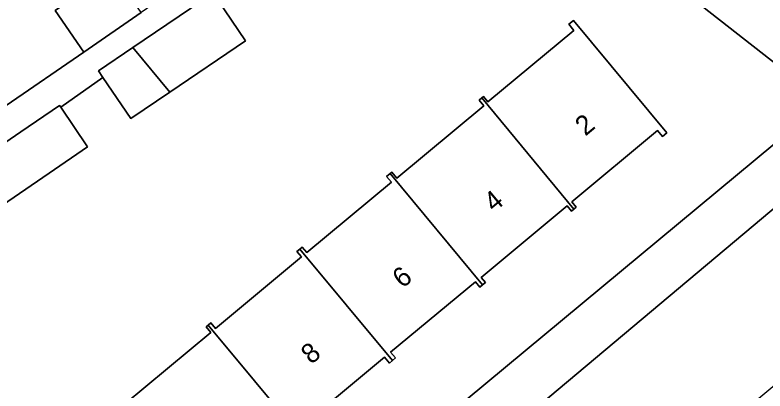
# Model space of a CAD drawing. Extents: x 157445 to 158888, y 383061 to 384688.
# Drawn here: x 158648.04 to 158686.48, y 383815.55 to 383834.8 of the extents above; entities that cross this region are included whole.
import ezdxf

# ---------------------------------------------------------------- set-up
doc = ezdxf.new("R2010")
doc.units = 0
for name, color, linetype in [('IMGEO_Erf', 7, 'Continuous'), ('IMGEO_Pand', 7, 'Continuous'), ('IMGEO_Pand_nummerreeks', 7, 'Continuous'), ('IMGEO_Rijbaan_lokaal_open', 7, 'Continuous'), ('IMGEO_Voetpad_open', 7, 'Continuous')]:
    doc.layers.add(name, color=color, linetype=linetype)

msp = doc.modelspace()

# ---------------------------------------------------------------- linework, layer by layer
at = {"layer": 'IMGEO_Erf'}
for points in [[(158647.589, 383830.163), (158651.564, 383832.902), (158650.092, 383835.038), (158653.044, 383837.072), (158656.03, 383839.13), (158657.502, 383836.994), (158661.409, 383839.619), (158659.95, 383841.736), (158662.976, 383843.822), (158664.435, 383841.705), (158670.051, 383845.576), (158654.799, 383857.378)], [(158671.372, 383844.554), (158671.318, 383844.511), (158673.421, 383841.459), (158667.472, 383837.359), (158666.796, 383838.341), (158665.14, 383837.175), (158663.919, 383836.315), (158662.384, 383838.356), (158658.411, 383835.62), (158659.857, 383833.486), (158655.975, 383830.855), (158653.971, 383829.498), (158652.546, 383831.602), (158650.379, 383830.084), (158651.762, 383828.053), (158649.79, 383826.699), (158645.865, 383824.026), (158643.936, 383822.711), (158642.565, 383824.724), (158638.451, 383821.922), (158639.861, 383819.877), (158636.618, 383817.642), (158633.907, 383815.775), (158634.249, 383815.279)], [(158687.206, 383832.169), (158671.372, 383844.554)], [(158653.641, 383814.865), (158658.077, 383818.545), (158657.833, 383818.839), (158657.943, 383818.93), (158658.081, 383819.044), (158658.317, 383818.76), (158662.723, 383822.415), (158662.493, 383822.693), (158662.646, 383822.82), (158662.758, 383822.913), (158662.989, 383822.635), (158667.335, 383826.24), (158667.089, 383826.536), (158667.275, 383826.69), (158667.362, 383826.763), (158667.619, 383826.454), (158672.071, 383830.148), (158671.824, 383830.445), (158671.961, 383830.558), (158672.055, 383830.636), (158672.283, 383830.361), (158676.691, 383834.018), (158676.433, 383834.329), (158676.665, 383834.521), (158681.443, 383828.762), (158681.223, 383828.579), (158680.971, 383828.883), (158676.577, 383825.238), (158676.805, 383824.963), (158676.688, 383824.865), (158676.569, 383824.767), (158676.35, 383825.031), (158671.935, 383821.369), (158672.152, 383821.107), (158672.009, 383820.989), (158671.869, 383820.872), (158671.642, 383821.145), (158667.293, 383817.537), (158667.539, 383817.241), (158667.384, 383817.113), (158667.228, 383816.983), (158666.982, 383817.279), (158662.562, 383813.612)], [(158648.487, 383796.282), (158686.994, 383828.227)]]:
    msp.add_lwpolyline(points, dxfattribs=at)
at = {"layer": 'IMGEO_Pand'}
for points in [[(158653.044, 383837.072), (158650.092, 383835.038), (158651.564, 383832.902), (158654.513, 383834.934)], [(158658.411, 383835.62), (158658.197, 383835.937), (158654.075, 383833.144), (158655.975, 383830.855), (158659.857, 383833.486)], [(158671.961, 383830.558), (158676.688, 383824.865), (158676.805, 383824.963), (158676.577, 383825.238), (158680.971, 383828.883), (158681.223, 383828.579), (158681.443, 383828.762), (158676.665, 383834.521), (158676.433, 383834.329), (158676.691, 383834.018), (158672.283, 383830.361), (158672.055, 383830.636)], [(158654.075, 383833.144), (158652.311, 383831.948), (158652.546, 383831.602), (158653.971, 383829.498), (158655.975, 383830.855)], [(158672.009, 383820.989), (158672.152, 383821.107), (158671.935, 383821.369), (158676.35, 383825.031), (158676.569, 383824.767), (158676.688, 383824.865), (158671.961, 383830.558), (158671.824, 383830.445), (158672.071, 383830.148), (158667.619, 383826.454), (158667.362, 383826.763), (158667.275, 383826.69)], [(158650.379, 383830.084), (158650.32, 383830.171), (158648.342, 383828.824), (158644.215, 383826.013), (158645.865, 383824.026), (158649.79, 383826.699), (158651.762, 383828.053)], [(158672.009, 383820.989), (158667.275, 383826.69), (158667.089, 383826.536), (158667.335, 383826.24), (158662.989, 383822.635), (158662.758, 383822.913), (158662.646, 383822.82), (158667.384, 383817.113), (158667.539, 383817.241), (158667.293, 383817.537), (158671.642, 383821.145), (158671.869, 383820.872)], [(158662.691, 383813.213), (158662.811, 383813.312), (158662.562, 383813.612), (158666.982, 383817.279), (158667.228, 383816.983), (158667.384, 383817.113), (158662.646, 383822.82), (158662.493, 383822.693), (158662.723, 383822.415), (158658.317, 383818.76), (158658.081, 383819.044), (158657.943, 383818.93)], [(158662.691, 383813.213), (158657.943, 383818.93), (158657.833, 383818.839), (158658.077, 383818.545), (158653.641, 383814.865), (158653.432, 383815.117), (158653.332, 383815.034), (158658.052, 383809.35), (158658.171, 383809.448), (158657.92, 383809.751), (158662.332, 383813.411), (158662.576, 383813.117)]]:
    msp.add_lwpolyline(points, close=True, dxfattribs=at)
at = {"layer": 'IMGEO_Rijbaan_lokaal_open'}
msp.add_lwpolyline([(158722.736, 383845.567), (158725.268, 383847.696), (158740.686, 383860.527), (158743.184, 383862.603), (158743.386, 383862.8), (158738.946, 383868.013), (158738.497, 383867.686), (158731.42, 383861.766), (158703.395, 383838.483), (158689.175, 383826.772), (158667.367, 383808.487), (158654.385, 383797.786), (158650.35, 383794.454), (158649.719, 383793.9), (158654.04, 383788.54), (158654.242, 383788.702), (158658.228, 383792.027), (158659.793, 383793.305), (158663.939, 383796.693), (158677.533, 383808.003), (158681.262, 383811.105), (158692.91, 383820.795), (158696.83, 383824.057)], close=True, dxfattribs=at)
at = {"layer": 'IMGEO_Voetpad_open'}
for points in [[(158620.073, 383836.143), (158651.596, 383857.766), (158652.637, 383857.965), (158653.695, 383857.91), (158654.799, 383857.378), (158670.051, 383845.576), (158671.372, 383844.554), (158687.206, 383832.169)], [(158644.215, 383826.013), (158648.342, 383828.824), (158650.32, 383830.171), (158650.379, 383830.084), (158652.546, 383831.602), (158652.311, 383831.948), (158654.075, 383833.144), (158658.197, 383835.937), (158658.411, 383835.62), (158662.384, 383838.356), (158665.369, 383840.412), (158671.318, 383844.511), (158671.372, 383844.554), (158670.051, 383845.576), (158664.435, 383841.705), (158661.409, 383839.619), (158657.502, 383836.994), (158654.513, 383834.934), (158651.564, 383832.902), (158647.589, 383830.163)], [(158690.763, 383829.744), (158686.994, 383828.227), (158648.487, 383796.282)], [(158667.367, 383808.487), (158689.175, 383826.772)]]:
    msp.add_lwpolyline(points, dxfattribs=at)

# ---------------------------------------------------------------- texts
at = {"layer": 'IMGEO_Pand_nummerreeks'}
for s, p in [('2', (158677.275, 383828.572)), ('4', (158672.591, 383824.675)), ('6', (158667.905, 383820.777)), ('8', (158663.222, 383816.882))]:
    msp.add_text(s, height=1, rotation=39.7559, dxfattribs=at).set_placement(p)

doc.saveas('drawing.dxf')
